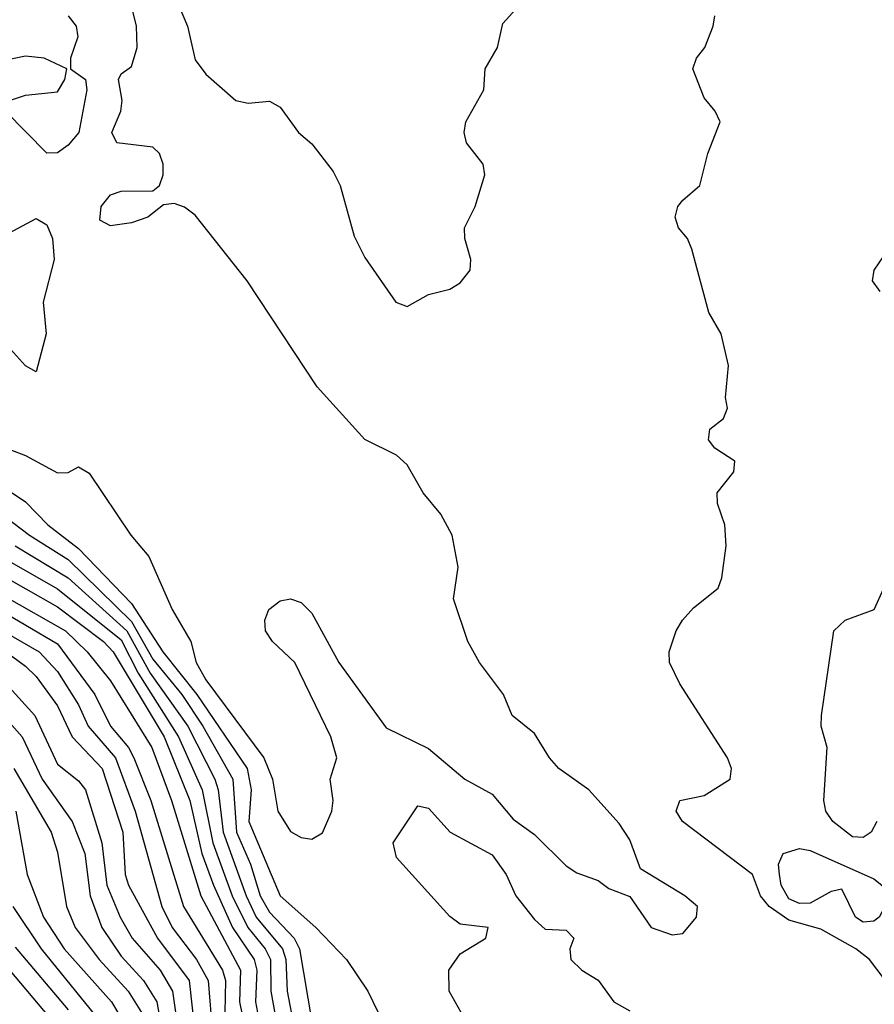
# Model space of a CAD drawing. Header units: metres. Extents: x -51132 to -49532, y -231222 to -229437.
# Tile 596 of 656: x -50140 to -50100, y -229826 to -229780. Entities that reach past the tile are written whole.
import ezdxf

# ---------------------------------------------------------------- set-up
doc = ezdxf.new("R2010")
doc.units = ezdxf.units.M
for name, color, linetype in [('CONTOUR_HALF', 8, 'Continuous'), ('CONTOUR_INDEX', 1, 'Continuous'), ('CONTOUR_INTER', 3, 'Continuous')]:
    doc.layers.add(name, color=color, linetype=linetype)

msp = doc.modelspace()

# ---------------------------------------------------------------- linework, layer by layer
at = {"layer": 'CONTOUR_HALF'}
for points, elevation in [([(-50099.08, -229825.175), (-50099.779, -229824.259), (-50100.431, -229823.759), (-50102.08, -229822.837), (-50103.58, -229822.404), (-50104.509, -229821.759), (-50104.921, -229821.259), (-50105.295, -229820.259), (-50108.604, -229817.759), (-50108.9, -229817.259), (-50108.719, -229816.759), (-50107.58, -229816.525), (-50106.355, -229815.759), (-50106.295, -229815.259), (-50106.47, -229814.759), (-50108.719, -229811.259), (-50109.204, -229810.259), (-50109.234, -229809.759), (-50108.902, -229808.759), (-50108.594, -229808.259), (-50108.08, -229807.674), (-50106.921, -229806.759), (-50106.744, -229806.259), (-50106.546, -229804.759), (-50106.603, -229803.759), (-50106.94, -229802.759), (-50106.971, -229802.259), (-50106.175, -229801.259), (-50106.137, -229800.759), (-50107.08, -229800.157), (-50107.366, -229799.759), (-50107.307, -229799.259), (-50106.664, -229798.759), (-50106.472, -229798.259), (-50106.569, -229797.759), (-50106.427, -229796.259), (-50106.772, -229794.759), (-50107.363, -229793.759), (-50108.157, -229790.759), (-50108.369, -229790.259), (-50108.79, -229789.759), (-50108.95, -229789.259), (-50108.815, -229788.759), (-50108.58, -229788.45), (-50107.785, -229787.759), (-50107.405, -229786.259), (-50106.829, -229784.759), (-50107.056, -229784.259), (-50107.58, -229783.628), (-50108.111, -229782.259), (-50107.934, -229781.759), (-50107.551, -229781.259), (-50107.151, -229780.259), (-50107.078, -229779.759)], 18.5), ([(-50141.58, -229801.345), (-50139.58, -229802.674), (-50138.525, -229803.759), (-50137.08, -229804.888), (-50134.58, -229807.482), (-50133.11, -229809.759), (-50131.506, -229811.759), (-50129.136, -229815.259), (-50128.935, -229816.259), (-50129.051, -229817.759), (-50127.582, -229821.259), (-50125.886, -229822.759), (-50124.449, -229824.259), (-50123.435, -229825.759), (-50122.468, -229827.759)], 18.5), ([(-50140.08, -229804.76), (-50137.58, -229806.267), (-50134.81, -229808.759), (-50133.702, -229810.759), (-50131.933, -229813.259), (-50130.653, -229815.759), (-50130.493, -229816.259), (-50130.259, -229818.259), (-50129.184, -229821.259), (-50128.704, -229822.259), (-50127.471, -229823.759), (-50127.304, -229824.259), (-50127.252, -229825.759), (-50126.58, -229829.219)], 19.5), ([(-50141.08, -229805.939), (-50138.08, -229807.625), (-50135.913, -229809.259), (-50135.452, -229809.759), (-50133.049, -229813.759), (-50131.838, -229816.759), (-50131.269, -229819.259), (-50130.726, -229820.759), (-50129.817, -229822.759), (-50128.802, -229824.259), (-50128.673, -229824.759), (-50128.735, -229826.259), (-50128.454, -229827.759)], 20.5), ([(-50144.58, -229806.745), (-50139.58, -229810.427), (-50139.08, -229810.917), (-50138.08, -229812.3), (-50137.39, -229813.759), (-50135.964, -229815.259), (-50134.996, -229818.259), (-50134.885, -229820.259), (-50134.731, -229820.759), (-50133.353, -229823.259), (-50131.867, -229825.259), (-50131.535, -229828.259)], 22.5), ([(-50141.08, -229807.623), (-50138.08, -229809.379), (-50136.313, -229811.759), (-50135.58, -229813.251), (-50134.735, -229814.259), (-50134.472, -229814.759), (-50133.679, -229816.759), (-50132.132, -229821.759), (-50130.297, -229824.759), (-50130.149, -229825.259), (-50130.183, -229826.759)], 21.5), ([(-50141.58, -229811.703), (-50139.75, -229813.759), (-50138.8, -229815.759), (-50137.383, -229817.759), (-50136.792, -229819.259), (-50136.53, -229821.259), (-50135.989, -229822.759), (-50135.08, -229824.106), (-50134.014, -229825.259), (-50133.39, -229826.259), (-50132.782, -229829.759)], 23.5), ([(-50119.041, -229826.759), (-50119.607, -229825.759), (-50119.625, -229824.759), (-50119.08, -229823.996), (-50117.868, -229823.259), (-50117.772, -229822.759), (-50119.08, -229822.591), (-50119.58, -229822.232), (-50122.08, -229819.458), (-50122.239, -229818.759), (-50121.08, -229817.013), (-50120.58, -229817.123), (-50119.557, -229818.259), (-50117.58, -229819.32), (-50116.917, -229820.259), (-50116.456, -229821.259), (-50115.58, -229822.369), (-50115.08, -229822.831), (-50114.08, -229822.876), (-50113.729, -229823.259), (-50113.918, -229823.759), (-50113.868, -229824.259), (-50113.35, -229824.759), (-50112.58, -229825.232), (-50111.832, -229826.259), (-50111.08, -229826.681)], 18.5), ([(-50140.037, -229817.259), (-50139.515, -229820.259), (-50138.737, -229822.259), (-50137.767, -229823.759), (-50135.536, -229826.259), (-50135.224, -229826.759)], 24.5), ([(-50140.08, -229823.684), (-50137.58, -229826.642)], 25.5)]:
    msp.add_lwpolyline(points, dxfattribs=dict(at, elevation=elevation))
at = {"layer": 'CONTOUR_INDEX'}
for points, elevation in [([(-50140.58, -229805.355), (-50138.08, -229806.776), (-50135.08, -229809.185), (-50134.265, -229810.759), (-50132.365, -229813.759), (-50131.247, -229816.259), (-50130.749, -229818.759), (-50129.831, -229821.259), (-50129.102, -229822.759), (-50128.281, -229823.759), (-50128.024, -229824.259), (-50128.008, -229825.759), (-50127.647, -229827.759)], 20), ([(-50140.185, -229821.759), (-50138.845, -229823.759), (-50136.08, -229827.167)], 25)]:
    msp.add_lwpolyline(points, dxfattribs=dict(at, elevation=elevation))
at = {"layer": 'CONTOUR_INTER'}
for points, elevation in [([(-50133.196, -229777.259), (-50131.942, -229780.259), (-50131.58, -229781.835), (-50131.08, -229782.519), (-50129.671, -229783.759), (-50129.08, -229783.882), (-50128.08, -229783.791), (-50127.58, -229784.073), (-50126.712, -229785.259), (-50126.08, -229785.794), (-50125.08, -229787.106), (-50124.743, -229787.759), (-50124.08, -229790.152), (-50123.58, -229791.155), (-50122.114, -229793.259), (-50121.58, -229793.463), (-50120.58, -229792.901), (-50119.58, -229792.655), (-50119.08, -229792.351), (-50118.618, -229791.759), (-50118.576, -229791.259), (-50118.866, -229790.259), (-50118.88, -229789.759), (-50118.372, -229788.759), (-50117.923, -229787.259), (-50117.993, -229786.759), (-50118.782, -229785.759), (-50118.896, -229785.259), (-50118.822, -229784.759), (-50117.962, -229783.259), (-50117.908, -229782.259), (-50117.326, -229781.259), (-50117.08, -229780.119), (-50115.847, -229778.759)], 18), ([(-50141.08, -229799.925), (-50139.58, -229800.5), (-50138.08, -229801.312), (-50137.58, -229801.304), (-50137.08, -229801.026), (-50136.58, -229801.329), (-50134.622, -229804.259), (-50133.77, -229805.259), (-50132.671, -229807.759), (-50131.786, -229809.259), (-50131.532, -229810.259), (-50131.08, -229811.079), (-50128.35, -229814.759), (-50127.944, -229815.759), (-50127.683, -229817.259), (-50127.08, -229818.219), (-50126.58, -229818.509), (-50126.08, -229818.587), (-50125.58, -229818.286), (-50125.137, -229817.259), (-50125.081, -229816.759), (-50125.221, -229815.759), (-50124.897, -229814.759), (-50125.188, -229813.759), (-50126.888, -229810.259), (-50127.943, -229809.259), (-50128.264, -229808.759), (-50128.302, -229808.259), (-50128.115, -229807.759), (-50127.58, -229807.355), (-50127.08, -229807.262), (-50126.58, -229807.434), (-50126.08, -229807.938), (-50124.801, -229810.259), (-50122.58, -229813.337), (-50120.58, -229814.306), (-50118.858, -229815.759), (-50117.58, -229816.468), (-50116.58, -229817.646), (-50115.58, -229818.372), (-50114.08, -229819.847), (-50113.58, -229820.167), (-50112.58, -229820.539), (-50112.08, -229820.909), (-50111.08, -229821.296), (-50110.072, -229822.759), (-50109.08, -229823.099), (-50108.58, -229823.034), (-50107.933, -229822.259), (-50107.884, -229821.759), (-50108.482, -229821.259), (-50110.58, -229819.991), (-50111.08, -229818.626), (-50111.58, -229817.853), (-50113.011, -229816.259), (-50114.424, -229815.259), (-50114.872, -229814.759), (-50115.58, -229813.597), (-50116.626, -229812.759), (-50117.045, -229811.759), (-50118.177, -229810.259), (-50118.72, -229809.259), (-50119.392, -229807.259), (-50119.183, -229805.759), (-50119.46, -229804.259), (-50119.996, -229803.259), (-50120.823, -229802.259), (-50121.58, -229800.943), (-50122.08, -229800.485), (-50123.58, -229799.742), (-50125.827, -229797.259), (-50129.127, -229792.259), (-50131.58, -229789.164), (-50132.08, -229788.788), (-50132.58, -229788.614), (-50133.08, -229788.677), (-50133.818, -229789.259), (-50134.58, -229789.519), (-50135.58, -229789.669), (-50136.08, -229789.399), (-50136.015, -229788.759), (-50135.58, -229788.199), (-50135.08, -229788.036), (-50133.58, -229788.012), (-50133.262, -229787.759), (-50133.09, -229787.259), (-50133.088, -229786.759), (-50133.273, -229786.259), (-50133.58, -229785.964), (-50135.276, -229785.759), (-50135.507, -229785.259), (-50135.085, -229784.259), (-50135.027, -229783.759), (-50135.193, -229782.759), (-50135.08, -229782.5), (-50134.58, -229782.157), (-50134.324, -229781.259), (-50134.347, -229780.259), (-50134.716, -229778.759)], 18), ([(-50137.57, -229779.759), (-50137.196, -229780.259), (-50137.125, -229780.759), (-50137.46, -229781.759), (-50137.461, -229782.259), (-50136.751, -229782.759), (-50136.687, -229783.259), (-50137.065, -229785.259), (-50137.58, -229785.87), (-50138.08, -229786.226), (-50138.58, -229786.243), (-50140.532, -229784.259)], 18), ([(-50140.338, -229783.759), (-50139.58, -229783.507), (-50138.08, -229783.352), (-50137.728, -229782.759), (-50137.643, -229782.259), (-50138.698, -229781.759), (-50139.58, -229781.661), (-50140.58, -229781.865)], 18), ([(-50142.993, -229789.759), (-50142.58, -229789.65), (-50141.08, -229790.19), (-50140.58, -229790.126), (-50139.08, -229789.327), (-50138.58, -229789.625), (-50138.313, -229790.259), (-50138.228, -229791.259), (-50138.756, -229793.259), (-50138.616, -229794.759), (-50139.08, -229796.556), (-50139.58, -229796.26), (-50140.58, -229795.166), (-50141.991, -229793.259), (-50142.36, -229792.259), (-50143.132, -229791.259), (-50143.194, -229790.259), (-50142.993, -229789.759)], 18), ([(-50099.271, -229792.759), (-50099.641, -229792.259), (-50099.562, -229791.759), (-50099.08, -229791.07)], 19), ([(-50141.376, -229802.759), (-50139.39, -229804.259), (-50137.58, -229805.406), (-50134.58, -229808.317), (-50133.58, -229810.1), (-50132.217, -229811.759), (-50131.215, -229813.259), (-50129.805, -229815.759), (-50129.631, -229818.259), (-50128.968, -229819.759), (-50128.525, -229821.259), (-50128.08, -229822.027), (-50126.918, -229823.259), (-50126.661, -229823.759), (-50126.08, -229827.199)], 19), ([(-50099.43, -229817.759), (-50099.704, -229818.259), (-50100.08, -229818.505), (-50100.58, -229818.48), (-50101.502, -229817.759), (-50101.846, -229817.259), (-50101.932, -229816.759), (-50101.775, -229814.259), (-50102.057, -229813.259), (-50102.043, -229812.759), (-50101.465, -229808.759), (-50100.932, -229808.259), (-50099.559, -229807.759), (-50099.11, -229806.759)], 19), ([(-50140.58, -229807.135), (-50137.7, -229808.759), (-50136.677, -229809.759), (-50135.58, -229811.119), (-50133.628, -229814.259), (-50132.696, -229816.759), (-50131.323, -229821.259), (-50129.443, -229824.759), (-50129.486, -229826.259), (-50129.079, -229828.259)], 21), ([(-50140.58, -229808.813), (-50138.946, -229809.759), (-50138.08, -229810.68), (-50137.08, -229812.253), (-50136.626, -229813.259), (-50135.344, -229814.759), (-50134.419, -229817.259), (-50133.152, -229821.759), (-50132.665, -229822.759), (-50131.525, -229824.259), (-50130.968, -229825.259), (-50130.773, -229827.759)], 22), ([(-50141.58, -229810.077), (-50139.138, -229812.759), (-50138.08, -229815.053), (-50137.08, -229815.839), (-50136.762, -229816.259), (-50135.992, -229818.759), (-50135.746, -229820.759), (-50135.127, -229822.259), (-50134.549, -229823.259), (-50133.236, -229824.759), (-50132.647, -229825.759), (-50132.142, -229829.259)], 23), ([(-50140.137, -229815.259), (-50138.369, -229818.259), (-50138.08, -229819.199), (-50137.652, -229821.759), (-50137.248, -229822.759), (-50136.11, -229824.259), (-50134.743, -229825.759), (-50134.11, -229826.759)], 24), ([(-50103.848, -229819.259), (-50103.08, -229819.021), (-50102.58, -229819.119), (-50099.58, -229820.452), (-50099.196, -229820.759), (-50098.973, -229821.259), (-50099.055, -229821.759), (-50099.328, -229822.259), (-50099.58, -229822.456), (-50100.08, -229822.493), (-50100.438, -229822.259), (-50101.08, -229820.944), (-50101.58, -229821.054), (-50102.58, -229821.604), (-50103.08, -229821.628), (-50103.58, -229821.395), (-50103.941, -229820.759), (-50104.02, -229820.259), (-50104.07, -229819.759), (-50103.848, -229819.259)], 19), ([(-50140.58, -229824.477), (-50138.228, -229827.259)], 26)]:
    msp.add_lwpolyline(points, dxfattribs=dict(at, elevation=elevation))

doc.saveas('drawing.dxf')
